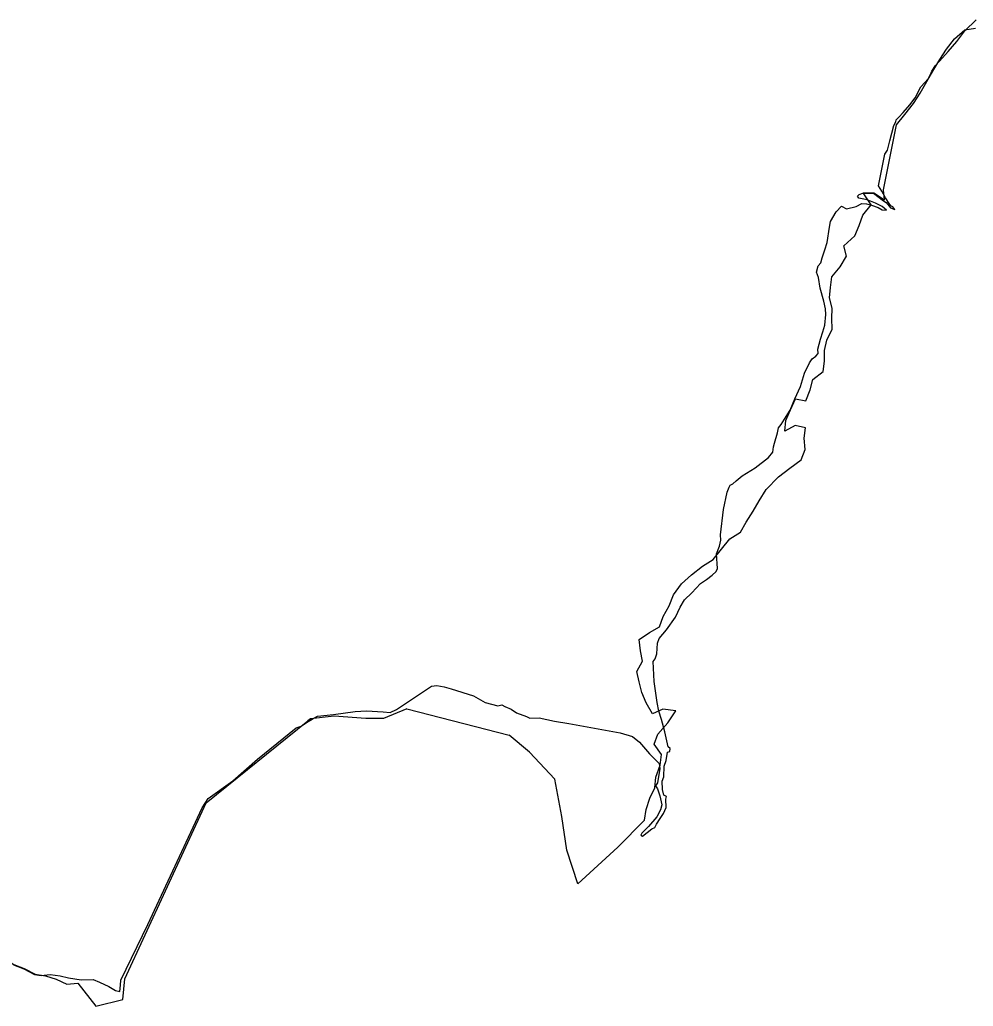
# Model space of a CAD drawing. Extents: x 1588073 to 2013523, y 1090242 to 1357120.
# Drawn here: x 1832269 to 1841623, y 1260566 to 1270244 of the extents above; entities that cross this region are included whole.
import ezdxf

# ---------------------------------------------------------------- set-up
doc = ezdxf.new("R2010")
doc.units = 0
doc.layers.add('GM_X_Adjacent_County', color=7, linetype='Continuous')
doc.layers.add('GM_X_Major_Lake', color=7, linetype='Continuous')

msp = doc.modelspace()

# ---------------------------------------------------------------- linework, layer by layer
at = {"layer": 'GM_X_Adjacent_County'}
msp.add_lwpolyline([(1832206.8, 1260973.7), (1832309, 1260933.6), (1832415.2, 1260877.4), (1832479.9, 1260868.9), (1832567.1, 1260878.5), (1832666, 1260864), (1832748.3, 1260843.7), (1832870.4, 1260825.3), (1832990.5, 1260829.1), (1833050.6, 1260802), (1833143.6, 1260758.4), (1833208.5, 1260719.6), (1833249.2, 1260710), (1833257.9, 1260772), (1833260.8, 1260822.3), (1833524.4, 1261368.8), (1834058.2, 1262511.1), (1834117.3, 1262605.1), (1834357.6, 1262778.5), (1834601.7, 1262990.7), (1834979.6, 1263296.8), (1835028, 1263313.3), (1835081.3, 1263350.1), (1835138.5, 1263381.1), (1835188.9, 1263411.1), (1835347.8, 1263426.6), (1835560.9, 1263458.6), (1835670.4, 1263462.5), (1835835.1, 1263453.8), (1835902, 1263448.9), (1835964, 1263476.1), (1836306.9, 1263707.6), (1836360.2, 1263711.5), (1836431.9, 1263699.9), (1836502.6, 1263678.6), (1836720.6, 1263611.7), (1836833, 1263544.8), (1836960, 1263513.8), (1836998.7, 1263521.6), (1837027.8, 1263505.1), (1837089.8, 1263479), (1837143.1, 1263446), (1837239, 1263409.2), (1837273.9, 1263392.7), (1837363, 1263395.6), (1837514.1, 1263363.7), (1837655.6, 1263340.4), (1838158.4, 1263247.4), (1838279.5, 1263211.6), (1838349.3, 1263157.3), (1838446.2, 1263043), (1838543.1, 1262946.1), (1838546.9, 1262897.6), (1838525.6, 1262756.2), (1838506.3, 1262727.1), (1838525.6, 1262700), (1838546.9, 1262630.2), (1838566.3, 1262543), (1838554.7, 1262492.7), (1838519.8, 1262425.8), (1838438.4, 1262328), (1838370.6, 1262263), (1838361.9, 1262243.7), (1838379.3, 1262233), (1838470.4, 1262306.6), (1838500.4, 1262318.3), (1838516.9, 1262353.1), (1838551.8, 1262406.4), (1838583.8, 1262456.8), (1838610.9, 1262515.9), (1838608, 1262597.3), (1838612.8, 1262623.5), (1838588.6, 1262636.1), (1838575, 1262692.2), (1838571.2, 1262774.6), (1838586.7, 1262815.3), (1838590.5, 1262921.9), (1838609.9, 1262978.1), (1838623.5, 1263059.4), (1838646.7, 1263064.3), (1838651, 1263094.7), (1838630.3, 1263111.8), (1838597.3, 1263259), (1838565.4, 1263378.2), (1838539.2, 1263461.5), (1838521.8, 1263545.8), (1838492.7, 1263752.2), (1838484, 1263947.9), (1838503.3, 1263974.1), (1838519.8, 1264022.5), (1838524.7, 1264128.1), (1838543.1, 1264172.7), (1838612.8, 1264259.9), (1838702, 1264381.9), (1838746.5, 1264479.8), (1838789.2, 1264551.5), (1838862.8, 1264620.3), (1838947.1, 1264713.3), (1839007.2, 1264754), (1839061.4, 1264794.7), (1839100.2, 1264831.5), (1839114.7, 1264859.6), (1839103.1, 1265004.9), (1839133.1, 1265079.5), (1839146.7, 1265138.6), (1839144.7, 1265191.9), (1839173.8, 1265439), (1839209.6, 1265610.5), (1839228.1, 1265657), (1839237.7, 1265676.3), (1839263.9, 1265691.8), (1839295.9, 1265719.9), (1839355.9, 1265768.4), (1839484.8, 1265847.8), (1839615.6, 1265948.6), (1839656.3, 1266002.8), (1839663.1, 1266054.2), (1839672.8, 1266090), (1839700.9, 1266192.7), (1839712.5, 1266240.2), (1839737.7, 1266272.2), (1839770.6, 1266324.5), (1839827.6, 1266413.3), (1839873.6, 1266523.8), (1839928.5, 1266646.2), (1839968.3, 1266776), (1840016.7, 1266876.8), (1840042.9, 1266916.5), (1840079.7, 1266944.6), (1840102, 1266970.7), (1840099.1, 1267013.4), (1840125.2, 1267110.3), (1840148.5, 1267182.9), (1840165.9, 1267246.9), (1840177.5, 1267353.4), (1840173.7, 1267407.7), (1840156.2, 1267484.2), (1840121.3, 1267609.2), (1840103.9, 1267714.8), (1840083.6, 1267767.1), (1840100, 1267830.1), (1840126.2, 1267859.2), (1840141.7, 1267908.6), (1840165.9, 1267986.1), (1840189.2, 1268059.7), (1840211.4, 1268208), (1840221.1, 1268263.2), (1840277.3, 1268360.1), (1840330.6, 1268413.4), (1840379.1, 1268390.1), (1840474, 1268412.4), (1840530.2, 1268440.5), (1840575.7, 1268437.6), (1840626.1, 1268425), (1840690.1, 1268400.8), (1840728.8, 1268378.5), (1840771.5, 1268375.6), (1840728.8, 1268410.5), (1840663.9, 1268443.4), (1840582.5, 1268477.3), (1840501.1, 1268492.8), (1840485.6, 1268513.2), (1840503.1, 1268530.6), (1840540.5, 1268541.3), (1840644.7, 1268541.4), (1840741.4, 1268465.7), (1840769.5, 1268452.1), (1840810, 1268399.3), (1840852.8, 1268382.4), (1840833.5, 1268408.5), (1840813.1, 1268419.2), (1840797.6, 1268439.5), (1840762.7, 1268497.7), (1840724.9, 1268561.6), (1840693, 1268613.9), (1840755, 1268924), (1840780.2, 1268962.7), (1840803.4, 1269054.8), (1840842.2, 1269204.9), (1840862.5, 1269241.9), (1840866.4, 1269263.1), (1840892.6, 1269289.2), (1840936.2, 1269332.8), (1840999.1, 1269409.4), (1841052.4, 1269477.2), (1841107.6, 1269585.7), (1841146.4, 1269629.3), (1841179.1, 1269662.5), (1841200.8, 1269700.1), (1841215.2, 1269738.8), (1841251, 1269795.9), (1841290.8, 1269837.6), (1841376, 1269933.5), (1841460.3, 1270029.4), (1841538.8, 1270135), (1841652.1, 1270243.6)], dxfattribs=at)
at = {"layer": 'GM_X_Major_Lake'}
for p, q in [((1835352.3, 1263411.7), (1835120.5, 1263384.8)), ((1835662.3, 1263389), (1835352.3, 1263411.7)), ((1836065.1, 1263482.9), (1835835.7, 1263389.6)), ((1835120.5, 1263384.8), (1835093.6, 1263367.6)), ((1835835.7, 1263389.6), (1835662.3, 1263389)), ((1837269.6, 1263059.2), (1837070.2, 1263225.2)), ((1837518.8, 1262793.5), (1837269.6, 1263059.2)), ((1837585.2, 1262428.1), (1837518.8, 1262793.5)), ((1837635.1, 1262096), (1837585.2, 1262428.1)), ((1837744.4, 1261768.4), (1837635.1, 1262096)), ((1838135.6, 1262127.1), (1837744.4, 1261768.4))]:
    msp.add_line(p, q, dxfattribs=at)
for points in [[(1840868.6, 1269212.4), (1840952.8, 1269312.8), (1841034.9, 1269421.2), (1841101, 1269523.6), (1841167.1, 1269638), (1841225.2, 1269738.4), (1841295.3, 1269852.8), (1841359.4, 1269955.2), (1841439.5, 1270055.6), (1841539.7, 1270146), (1841645.9, 1270162.1)], [(1838135.6, 1262127.1), (1838397.3, 1262390.7), (1838415.3, 1262497.1), (1838449.4, 1262607.5), (1838499.5, 1262707.9), (1838507.4, 1262814.3), (1838551.5, 1262932.7), (1838565.5, 1263035.1), (1838493.4, 1263135.5), (1838529.4, 1263235.9), (1838625.6, 1263346.3), (1838705.7, 1263462.7), (1838577.5, 1263480.8), (1838475.3, 1263434.6), (1838415.2, 1263541), (1838373.1, 1263643.3), (1838345, 1263749.7), (1838323, 1263850.1), (1838379, 1263952.5), (1838359, 1264052.8), (1838344.9, 1264163.3), (1838445.1, 1264231.5), (1838545.3, 1264287.8), (1838581.3, 1264390.1), (1838639.4, 1264492.5), (1838683.5, 1264602.9), (1838759.6, 1264711.4), (1838859.8, 1264797.7), (1838965.9, 1264884), (1839070.1, 1264948.3), (1839154.2, 1265050.7), (1839234.4, 1265151.1), (1839338.5, 1265215.3), (1839396.6, 1265315.7), (1839464.7, 1265422.1), (1839522.8, 1265524.5), (1839590.9, 1265636.9), (1839713.1, 1265759.4), (1839823.3, 1265843.8), (1839933.5, 1265926.1), (1839973.6, 1266028.5), (1839963.5, 1266138.9), (1839975.5, 1266239.2), (1839875.3, 1266263.3), (1839773.2, 1266207.1), (1839785.2, 1266313.5), (1839831.2, 1266415.9), (1839877.3, 1266526.3), (1839979.5, 1266506.2), (1840021.5, 1266612.6), (1840049.6, 1266713), (1840149.7, 1266791.3), (1840163.7, 1266895.7), (1840163.7, 1266998.1), (1840185.7, 1267100.5), (1840237.8, 1267208.9), (1840233.8, 1267313.3), (1840237.8, 1267413.6), (1840213.7, 1267514), (1840221.7, 1267618.4), (1840235.7, 1267720.8), (1840315.9, 1267821.2), (1840378, 1267925.6), (1840353.9, 1268025.9), (1840460.1, 1268122.3), (1840504.1, 1268224.7), (1840540.2, 1268327.1), (1840620.3, 1268427.5), (1840544.2, 1268543.9), (1840648.4, 1268543.9), (1840752.5, 1268475.7), (1840742.5, 1268576), (1840868.6, 1269212.4)], [(1836065.1, 1263482.9), (1837070.2, 1263225.2)], [(1831374, 1261684.6), (1831477.1, 1261670.7), (1831581.3, 1261628.6), (1831681.5, 1261542.3), (1831735.6, 1261439.9), (1831837.8, 1261419.8), (1831867.8, 1261319.5), (1831917.9, 1261213.1), (1831996.1, 1261108.7), (1832106.3, 1261042.5), (1832210.5, 1260976.3), (1832312.7, 1260936.1), (1832418.9, 1260879.9), (1832521.1, 1260865.9), (1832625.3, 1260831.8), (1832731.5, 1260783.7), (1832837.7, 1260791.7), (1833013.9, 1260566), (1833280.5, 1260631.2), (1833300.5, 1260836), (1834097.6, 1262562.5), (1835093.6, 1263367.6)]]:
    msp.add_lwpolyline(points, dxfattribs=at)

doc.saveas('drawing.dxf')
